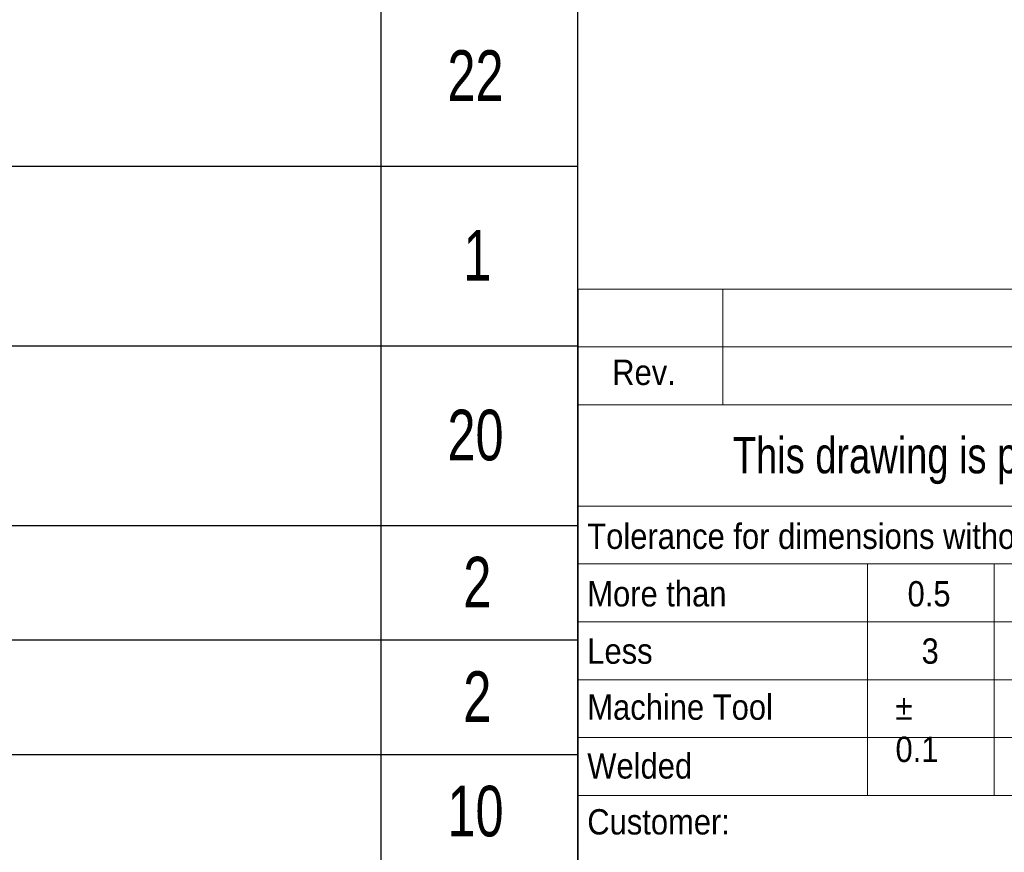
# Model space of a CAD drawing. Header units: millimetres. Extents: x 450 to 25135, y 150 to 17673.
# Tile 267 of 463: x 18373 to 20414, y 1532 to 3258. Entities that reach past the tile are written whole.
import ezdxf

# ---------------------------------------------------------------- set-up
doc = ezdxf.new("R2010")
doc.units = ezdxf.units.MM
doc.linetypes.add('SLD-Continua', pattern=[0])
doc.layers.add('COTAS', color=1, linetype='SLD-Continua')
doc.layers.add('SLD-0', color=179, linetype='SLD-Continua')
doc.styles.add('SLDTEXTSTYLE3', font='GOTHIC.TTF', dxfattribs={"width": 0.913})
doc.styles.add('SLDTEXTSTYLE4', font='ARIALN.TTF', dxfattribs={"width": 0.917722})
doc.styles.add('SLDTEXTSTYLE6', font='ARIALN.TTF', dxfattribs={"width": 0.87})

# ---------------------------------------------------------------- blocks, each defined once
blk = doc.blocks.new('SW_TABLEANNOTATION_0')
at = {"layer": 'COTAS', "color": 0, "ltscale": 30}
for p, q in [((8125.4, 2653.7), (8125.4, 2281)), ((8533.5, 2653.7), (8533.5, 2281)), ((7300.8, 2281), (8125.4, 2281)), ((8125.4, 2281), (8125.4, 1908.3)), ((8125.4, 2281), (8533.5, 2281)), ((8533.5, 2281), (8533.5, 1908.3)), ((7300.8, 1908.3), (8125.4, 1908.3)), ((8125.4, 1908.3), (8125.4, 1535.7)), ((8125.4, 1908.3), (8533.5, 1908.3)), ((8533.5, 1908.3), (8533.5, 1535.7)), ((7300.8, 1535.7), (8125.4, 1535.7)), ((8125.4, 1535.7), (8125.4, 1298.3)), ((8125.4, 1535.7), (8533.5, 1535.7)), ((8533.5, 1535.7), (8533.5, 1298.3)), ((7300.8, 1298.3), (8125.4, 1298.3)), ((8125.4, 1298.3), (8125.4, 1061)), ((8125.4, 1298.3), (8533.5, 1298.3)), ((8533.5, 1298.3), (8533.5, 1061)), ((7300.8, 1061), (8125.4, 1061)), ((8125.4, 1061), (8125.4, 823.7)), ((8125.4, 1061), (8533.5, 1061)), ((8533.5, 1061), (8533.5, 823.7))]:
    blk.add_line(p, q, dxfattribs=at)
at = {"layer": 'COTAS', "color": 0, "ltscale": 30, "char_height": 105, "attachment_point": 1, "style": 'SLDTEXTSTYLE6'}
for s, insert in [('22', (8263.7, 2521)), ('1', (8296.6, 2148.3)), ('20', (8263.7, 1775.7)), ('2', (8296.6, 1470.7)), ('2', (8296.6, 1233.3)), ('10', (8263.7, 996))]:
    blk.add_mtext(s, dxfattribs=dict(at, insert=insert))

msp = doc.modelspace()

# ---------------------------------------------------------------- linework, layer by layer
at = {"color": 7, "linetype": 'SLD-Continua', "lineweight": 18, "ltscale": 30}
for p, q in [((19530, 2700), (24930, 2700)), ((19530, 2700), (19530, 2580)), ((19830, 2700), (19830, 2460)), ((19530, 2580), (24930, 2580)), ((19530, 2580), (19530, 2460)), ((19530, 2460), (19530, 2250)), ((19530, 2460), (24930, 2460)), ((19530, 2250), (19530, 2130)), ((19530, 2250), (24930, 2250)), ((19530, 2130), (22230, 2130)), ((19530, 2130), (19530, 2010)), ((20130, 2130), (20130, 1650)), ((20392.5, 1650), (20392.5, 2130)), ((19530, 2010), (19530, 1890)), ((19530, 2010), (22230, 2010)), ((19530, 1890), (19530, 1770)), ((19530, 1890), (22230, 1890)), ((19530, 1770), (19530, 1650)), ((19530, 1770), (22230, 1770)), ((19530, 1650), (19530, 300)), ((19530, 1650), (20130, 1650)), ((20130, 1650), (20392.5, 1650)), ((20392.5, 1650), (20655, 1650))]:
    msp.add_line(p, q, dxfattribs=at)

# ---------------------------------------------------------------- block references
at = {"layer": 'COTAS', "ltscale": 30}
msp.add_blockref('SW_TABLEANNOTATION_0', (10995.6, 674.1), dxfattribs=at)

# ---------------------------------------------------------------- texts
at = {"color": 7, "linetype": 'Continuous', "lineweight": 0, "ltscale": 30, "char_height": 52.5, "style": 'SLDTEXTSTYLE3'}
for s, insert, attachment_point in [('Rev.', (19666.8, 2553.5), 2), ('Tolerance for dimensions without tol. according to ISO 2768-mK', (19549.2, 2213.7), 1), ('More than', (19549.2, 2094.4), 1), ('0.5', (20213.1, 2094.4), 1), ('Less', (19549.2, 1975.6), 1), ('3', (20242.2, 1975.6), 1), ('Machine Tool', (19549.2, 1859.4), 1), ('%%p^J0.1', (20188.1, 1859.4), 1), ('Welded', (19549.2, 1737.5), 1), ('Customer:', (19549.2, 1621.6), 1)]:
    msp.add_mtext(s, dxfattribs=dict(at, insert=insert, attachment_point=attachment_point))
at = {"layer": 'SLD-0', "color": 7, "ltscale": 30, "insert": (22085.9, 2393), "char_height": 75, "attachment_point": 2, "style": 'SLDTEXTSTYLE4'}
msp.add_mtext('This drawing is property of INSERTEC. Must not be copier or transferred to third parties in any way without written authorization.', dxfattribs=at)

doc.saveas('drawing.dxf')
